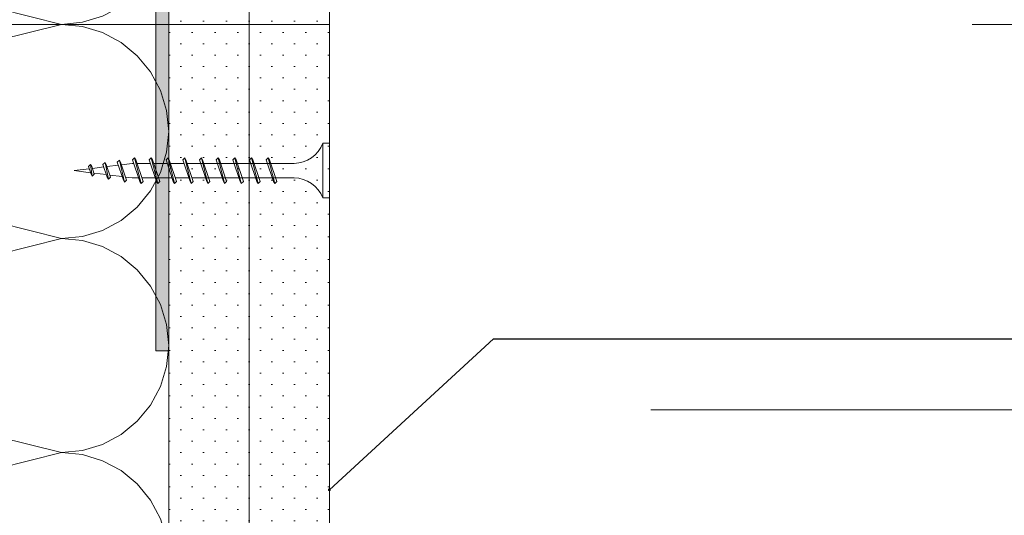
# Model space of a CAD drawing. Header units: metres. Extents: x -4 to 100, y -11 to 17.
# Tile 705 of 728: x 87.5625 to 87.7157, y -10.894 to -10.8169. Entities that reach past the tile are written whole.
import ezdxf

# ---------------------------------------------------------------- set-up
doc = ezdxf.new("R2010")
doc.units = ezdxf.units.M
doc.header["$MEASUREMENT"] = 0
doc.linetypes.add('Strichlinie doppelt', pattern=[0.54680553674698, 0.2645833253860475, -0.105833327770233, 0.07055555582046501, -0.1058333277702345])
doc.linetypes.add('Untersicht', pattern=[0.1, 0.07500000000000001, -0.025])
for name, color, linetype in [('152 - Bemaßung_ Beschriftung.Ausbau', 7, 'Continuous'), ('301 - Elemente.Linie', 7, 'Continuous'), ('451 - Universal.Achsen Raster', 7, 'Continuous'), ('608 - Struktur.Träger', 7, 'Continuous'), ('650 - Abdeckung.Fußboden Aufbau', 7, 'Continuous'), ('Neubau_606 - Struktur.Wand Innen Ausbau', 7, 'Continuous')]:
    doc.layers.add(name, color=color, linetype=linetype)
doc.dimstyles.new('ERSTELLTER_STIL__23', dxfattribs={"dimtxt": 0.18, "dimasz": 0.0009119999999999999, "dimexe": 0.18, "dimexo": 0.0625, "dimgap": 0, "dimtad": 0, "dimtih": 1, "dimtoh": 1, "dimdec": 4, "dimzin": 0, "dimdsep": 46, "dimcen": 0.09, "dimadec": 0, "dimazin": 0, "dimtfac": 1, "dimtdec": 4, "dimtmove": 0, "dimatfit": 3, "dimldrblk": 'ARROWHEAD_11', "dimfxl": 1, "dimtolj": 1, "dimtzin": 0, "dimarcsym": 0})
pattern_1 = [(45, (87.5434148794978, -10.81532692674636), (-0.001767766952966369, 0.001767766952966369), [0, -0.0025])]

# ---------------------------------------------------------------- blocks, each defined once
blk = doc.blocks.new('*X839', base_point=(87.5434148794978, -10.81532692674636))
at = {"layer": 'Neubau_606 - Struktur.Wand Innen Ausbau', "color": 1, "linetype": 'Continuous', "lineweight": 5}
for p, q in [((87.49311291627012, -10.77039868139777), (87.490587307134, -10.77247139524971)), ((87.49365762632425, -10.77010752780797), (87.49311291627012, -10.77039868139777)), ((87.51244316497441, -10.77010752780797), (87.56903908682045, -10.78425650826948)), ((87.58443707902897, -10.7739678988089), (87.5853855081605, -10.77084134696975)), ((87.5853855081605, -10.77084134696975), (87.58545778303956, -10.77010752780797)), ((87.490587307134, -10.77247139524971), (87.48851459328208, -10.77499700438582)), ((87.58289691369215, -10.77684934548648), (87.58443707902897, -10.7739678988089)), ((87.48851459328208, -10.77499700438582), (87.48697442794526, -10.7778784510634)), ((87.58082419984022, -10.77937495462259), (87.58289691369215, -10.77684934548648)), ((87.48697442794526, -10.7778784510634), (87.48602599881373, -10.78100500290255)), ((87.57829859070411, -10.78144766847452), (87.58082419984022, -10.77937495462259)), ((87.48602599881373, -10.78100500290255), (87.48570577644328, -10.78425627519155)), ((87.57541714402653, -10.78298783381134), (87.57829859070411, -10.78144766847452)), ((87.57229059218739, -10.78393626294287), (87.57541714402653, -10.78298783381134)), ((87.48570577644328, -10.78425674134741), (87.48602599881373, -10.78750801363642)), ((87.50237242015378, -10.80092317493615), (87.56903908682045, -10.78425650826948)), ((87.56903908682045, -10.78425650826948), (87.57229059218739, -10.78393626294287)), ((87.57229059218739, -10.78457675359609), (87.56903908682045, -10.78425650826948)), ((87.57541714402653, -10.78552518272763), (87.57229059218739, -10.78457675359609)), ((87.57829859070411, -10.78706534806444), (87.57541714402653, -10.78552518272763)), ((87.48602599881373, -10.78750801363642), (87.48697442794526, -10.79063456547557)), ((87.58082419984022, -10.78913806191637), (87.57829859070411, -10.78706534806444)), ((87.58289691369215, -10.79166367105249), (87.58082419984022, -10.78913806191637)), ((87.48697442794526, -10.79063456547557), (87.48851459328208, -10.79351601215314)), ((87.58443707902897, -10.79454511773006), (87.58289691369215, -10.79166367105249)), ((87.48851459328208, -10.79351601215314), (87.490587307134, -10.79604162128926)), ((87.5853855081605, -10.79767166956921), (87.58443707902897, -10.79454511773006)), ((87.490587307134, -10.79604162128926), (87.49311291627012, -10.79811433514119)), ((87.49311291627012, -10.79811433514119), (87.4959943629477, -10.799654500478)), ((87.58570575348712, -10.80092317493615), (87.5853855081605, -10.79767166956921)), ((87.4959943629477, -10.799654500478), (87.49912091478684, -10.80060292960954)), ((87.49912091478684, -10.80124342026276), (87.4959943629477, -10.80219184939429)), ((87.49912091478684, -10.80060292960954), (87.50237242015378, -10.80092317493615)), ((87.50237242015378, -10.80092317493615), (87.49912091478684, -10.80124342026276)), ((87.50237242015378, -10.80092317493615), (87.56903908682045, -10.81758984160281)), ((87.5853855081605, -10.80417468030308), (87.58570575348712, -10.80092317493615)), ((87.4959943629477, -10.80219184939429), (87.49311291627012, -10.80373201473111)), ((87.49311291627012, -10.80373201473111), (87.490587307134, -10.80580472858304)), ((87.58443707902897, -10.80730123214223), (87.5853855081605, -10.80417468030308)), ((87.490587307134, -10.80580472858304), (87.48851459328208, -10.80833033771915)), ((87.58289691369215, -10.81018267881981), (87.58443707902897, -10.80730123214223)), ((87.48851459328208, -10.80833033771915), (87.48697442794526, -10.81121178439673)), ((87.58082419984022, -10.81270828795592), (87.58289691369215, -10.81018267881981)), ((87.48697442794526, -10.81121178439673), (87.48602599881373, -10.81433833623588)), ((87.57829859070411, -10.81478100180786), (87.58082419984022, -10.81270828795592)), ((87.48602599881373, -10.81433833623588), (87.48570577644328, -10.81758960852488)), ((87.57541714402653, -10.81632116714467), (87.57829859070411, -10.81478100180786)), ((87.57229059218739, -10.8172695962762), (87.57541714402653, -10.81632116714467)), ((87.48570577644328, -10.81759007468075), (87.48602599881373, -10.82084134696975)), ((87.50237242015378, -10.83425650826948), (87.56903908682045, -10.81758984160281)), ((87.56903908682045, -10.81758984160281), (87.57229059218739, -10.8172695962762)), ((87.57229059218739, -10.81791008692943), (87.56903908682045, -10.81758984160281)), ((87.57541714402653, -10.81885851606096), (87.57229059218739, -10.81791008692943)), ((87.57829859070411, -10.82039868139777), (87.57541714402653, -10.81885851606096)), ((87.48602599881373, -10.82084134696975), (87.48697442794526, -10.8239678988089)), ((87.58082419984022, -10.82247139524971), (87.57829859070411, -10.82039868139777)), ((87.58289691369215, -10.82499700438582), (87.58082419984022, -10.82247139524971)), ((87.48697442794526, -10.8239678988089), (87.48851459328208, -10.82684934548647)), ((87.58443707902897, -10.8278784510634), (87.58289691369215, -10.82499700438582)), ((87.48851459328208, -10.82684934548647), (87.490587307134, -10.82937495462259)), ((87.5853855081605, -10.83100500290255), (87.58443707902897, -10.8278784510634)), ((87.490587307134, -10.82937495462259), (87.49311291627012, -10.83144766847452)), ((87.49311291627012, -10.83144766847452), (87.4959943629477, -10.83298783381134)), ((87.58570575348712, -10.83425650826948), (87.5853855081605, -10.83100500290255)), ((87.4959943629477, -10.83298783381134), (87.49912091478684, -10.83393626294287)), ((87.49912091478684, -10.83457675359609), (87.4959943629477, -10.83552518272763)), ((87.49912091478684, -10.83393626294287), (87.50237242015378, -10.83425650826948)), ((87.50237242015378, -10.83425650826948), (87.49912091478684, -10.83457675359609)), ((87.50237242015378, -10.83425650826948), (87.56903908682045, -10.85092317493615)), ((87.5853855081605, -10.83750801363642), (87.58570575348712, -10.83425650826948)), ((87.4959943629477, -10.83552518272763), (87.49311291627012, -10.83706534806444)), ((87.49311291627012, -10.83706534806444), (87.490587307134, -10.83913806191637)), ((87.58443707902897, -10.84063456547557), (87.5853855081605, -10.83750801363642)), ((87.490587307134, -10.83913806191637), (87.48851459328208, -10.84166367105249)), ((87.58289691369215, -10.84351601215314), (87.58443707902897, -10.84063456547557)), ((87.48851459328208, -10.84166367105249), (87.48697442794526, -10.84454511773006)), ((87.58082419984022, -10.84604162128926), (87.58289691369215, -10.84351601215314)), ((87.48697442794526, -10.84454511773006), (87.48602599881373, -10.84767166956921)), ((87.57829859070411, -10.84811433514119), (87.58082419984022, -10.84604162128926)), ((87.48602599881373, -10.84767166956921), (87.48570577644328, -10.85092294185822)), ((87.57541714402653, -10.849654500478), (87.57829859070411, -10.84811433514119)), ((87.56903908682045, -10.85092317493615), (87.57229059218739, -10.85060292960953)), ((87.57229059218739, -10.85060292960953), (87.57541714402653, -10.849654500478)), ((87.48570577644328, -10.85092340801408), (87.48602599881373, -10.85417468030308)), ((87.50237242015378, -10.86758984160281), (87.56903908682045, -10.85092317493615)), ((87.57229059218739, -10.85124342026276), (87.56903908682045, -10.85092317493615)), ((87.57541714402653, -10.85219184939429), (87.57229059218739, -10.85124342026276)), ((87.57829859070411, -10.85373201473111), (87.57541714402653, -10.85219184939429)), ((87.48602599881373, -10.85417468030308), (87.48697442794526, -10.85730123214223)), ((87.58082419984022, -10.85580472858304), (87.57829859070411, -10.85373201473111)), ((87.58289691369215, -10.85833033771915), (87.58082419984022, -10.85580472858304)), ((87.48697442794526, -10.85730123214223), (87.48851459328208, -10.86018267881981)), ((87.58443707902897, -10.86121178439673), (87.58289691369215, -10.85833033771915)), ((87.48851459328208, -10.86018267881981), (87.490587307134, -10.86270828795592)), ((87.5853855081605, -10.86433833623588), (87.58443707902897, -10.86121178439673)), ((87.490587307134, -10.86270828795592), (87.49311291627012, -10.86478100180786)), ((87.58570575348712, -10.86758984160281), (87.5853855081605, -10.86433833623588)), ((87.49311291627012, -10.86478100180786), (87.4959943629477, -10.86632116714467)), ((87.4959943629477, -10.86632116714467), (87.49912091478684, -10.8672695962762)), ((87.49912091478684, -10.8672695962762), (87.50237242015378, -10.86758984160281)), ((87.4959943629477, -10.86885851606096), (87.49311291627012, -10.87039868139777)), ((87.49912091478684, -10.86791008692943), (87.4959943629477, -10.86885851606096)), ((87.50237242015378, -10.86758984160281), (87.49912091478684, -10.86791008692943)), ((87.50237242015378, -10.86758984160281), (87.56903908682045, -10.88425650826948)), ((87.5853855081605, -10.87084134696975), (87.58570575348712, -10.86758984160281)), ((87.49311291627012, -10.87039868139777), (87.490587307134, -10.87247139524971)), ((87.58443707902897, -10.8739678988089), (87.5853855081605, -10.87084134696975)), ((87.490587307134, -10.87247139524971), (87.48851459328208, -10.87499700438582)), ((87.48851459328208, -10.87499700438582), (87.48697442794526, -10.8778784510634)), ((87.58289691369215, -10.87684934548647), (87.58443707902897, -10.8739678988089)), ((87.48697442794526, -10.8778784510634), (87.48602599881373, -10.88100500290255)), ((87.58082419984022, -10.87937495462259), (87.58289691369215, -10.87684934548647)), ((87.57829859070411, -10.88144766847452), (87.58082419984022, -10.87937495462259)), ((87.48602599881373, -10.88100500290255), (87.48570575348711, -10.88425650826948)), ((87.57541714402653, -10.88298783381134), (87.57829859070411, -10.88144766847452)), ((87.48570575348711, -10.88425650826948), (87.48602599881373, -10.88750801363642)), ((87.50237242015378, -10.90092317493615), (87.56903908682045, -10.88425650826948)), ((87.56903908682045, -10.88425650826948), (87.57229059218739, -10.88393626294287)), ((87.57229059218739, -10.88457675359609), (87.56903908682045, -10.88425650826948)), ((87.57229059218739, -10.88393626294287), (87.57541714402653, -10.88298783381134)), ((87.57541714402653, -10.88552518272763), (87.57229059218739, -10.88457675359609)), ((87.57829859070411, -10.88706534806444), (87.57541714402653, -10.88552518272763)), ((87.58082419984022, -10.88913806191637), (87.57829859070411, -10.88706534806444)), ((87.48602599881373, -10.88750801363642), (87.48697442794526, -10.89063456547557)), ((87.58289691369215, -10.89166367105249), (87.58082419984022, -10.88913806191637)), ((87.48697442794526, -10.89063456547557), (87.48851459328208, -10.89351601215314)), ((87.58443707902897, -10.89454511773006), (87.58289691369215, -10.89166367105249)), ((87.48851459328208, -10.89351601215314), (87.490587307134, -10.89604162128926)), ((87.5853855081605, -10.89767166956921), (87.58443707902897, -10.89454511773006)), ((87.490587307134, -10.89604162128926), (87.49311291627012, -10.89811433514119)), ((87.58570575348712, -10.90092317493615), (87.5853855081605, -10.89767166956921)), ((87.49311291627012, -10.89811433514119), (87.4959943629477, -10.899654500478)), ((87.4959943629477, -10.899654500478), (87.49912091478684, -10.90060292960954)), ((87.49912091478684, -10.90060292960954), (87.50237242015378, -10.90092317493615)), ((87.50237242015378, -10.90092317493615), (87.49912091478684, -10.90124342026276)), ((87.50237242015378, -10.90092317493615), (87.56903908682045, -10.91758984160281)), ((87.5853855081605, -10.90417468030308), (87.58570575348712, -10.90092317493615)), ((87.4959943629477, -10.90219184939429), (87.49311291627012, -10.9037320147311)), ((87.49912091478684, -10.90124342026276), (87.4959943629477, -10.90219184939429)), ((87.49311291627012, -10.9037320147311), (87.490587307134, -10.90580472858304)), ((87.58443707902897, -10.90730123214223), (87.5853855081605, -10.90417468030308)), ((87.490587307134, -10.90580472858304), (87.48851459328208, -10.90833033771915)), ((87.58289691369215, -10.91018267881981), (87.58443707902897, -10.90730123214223)), ((87.48851459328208, -10.90833033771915), (87.48697442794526, -10.91121178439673)), ((87.58082419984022, -10.91270828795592), (87.58289691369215, -10.91018267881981)), ((87.48697442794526, -10.91121178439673), (87.48602599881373, -10.91433833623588)), ((87.57829859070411, -10.91478100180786), (87.58082419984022, -10.91270828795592)), ((87.48602599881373, -10.91433833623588), (87.48570575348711, -10.91758984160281)), ((87.57541714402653, -10.91632116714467), (87.57829859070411, -10.91478100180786)), ((87.57229059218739, -10.9172695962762), (87.57541714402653, -10.91632116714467)), ((87.48570575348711, -10.91758984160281), (87.48602599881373, -10.92084134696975)), ((87.50237242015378, -10.93425650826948), (87.56903908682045, -10.91758984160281)), ((87.56903908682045, -10.91758984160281), (87.57229059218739, -10.9172695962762)), ((87.57229059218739, -10.91791008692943), (87.56903908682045, -10.91758984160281)), ((87.57541714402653, -10.91885851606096), (87.57229059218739, -10.91791008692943)), ((87.57829859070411, -10.92039868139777), (87.57541714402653, -10.91885851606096)), ((87.48602599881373, -10.92084134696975), (87.48697442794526, -10.9239678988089)), ((87.58082419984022, -10.9224713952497), (87.57829859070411, -10.92039868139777)), ((87.58289691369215, -10.92499700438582), (87.58082419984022, -10.9224713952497)), ((87.48697442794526, -10.9239678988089), (87.48851459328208, -10.92684934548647)), ((87.58443707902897, -10.9278784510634), (87.58289691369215, -10.92499700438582)), ((87.48851459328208, -10.92684934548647), (87.490587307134, -10.92937495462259)), ((87.5853855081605, -10.93100500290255), (87.58443707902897, -10.9278784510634)), ((87.490587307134, -10.92937495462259), (87.49311291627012, -10.93144766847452)), ((87.49311291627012, -10.93144766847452), (87.4959943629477, -10.93298783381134)), ((87.58570575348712, -10.93425650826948), (87.5853855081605, -10.93100500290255)), ((87.4959943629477, -10.93298783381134), (87.49912091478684, -10.93393626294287)), ((87.49912091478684, -10.93457675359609), (87.4959943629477, -10.93552518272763)), ((87.49912091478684, -10.93393626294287), (87.50237242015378, -10.93425650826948)), ((87.50237242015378, -10.93425650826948), (87.49912091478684, -10.93457675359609)), ((87.50237242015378, -10.93425650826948), (87.56903908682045, -10.95092317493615)), ((87.5853855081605, -10.93750801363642), (87.58570575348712, -10.93425650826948)), ((87.4959943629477, -10.93552518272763), (87.49311291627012, -10.93706534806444)), ((87.49311291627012, -10.93706534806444), (87.490587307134, -10.93913806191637)), ((87.58443707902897, -10.94063456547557), (87.5853855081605, -10.93750801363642)), ((87.490587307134, -10.93913806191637), (87.48851459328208, -10.94166367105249)), ((87.58289691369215, -10.94351601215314), (87.58443707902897, -10.94063456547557)), ((87.48851459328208, -10.94166367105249), (87.48697442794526, -10.94454511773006)), ((87.58082419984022, -10.94604162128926), (87.58289691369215, -10.94351601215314)), ((87.48697442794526, -10.94454511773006), (87.48602599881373, -10.94767166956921)), ((87.57829859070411, -10.94811433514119), (87.58082419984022, -10.94604162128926)), ((87.48602599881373, -10.94767166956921), (87.48570575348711, -10.95092317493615)), ((87.57541714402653, -10.949654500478), (87.57829859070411, -10.94811433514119)), ((87.57229059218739, -10.95060292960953), (87.57541714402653, -10.949654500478)), ((87.48570575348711, -10.95092317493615), (87.48602599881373, -10.95417468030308)), ((87.50237242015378, -10.96758984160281), (87.56903908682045, -10.95092317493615)), ((87.56903908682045, -10.95092317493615), (87.57229059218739, -10.95060292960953)), ((87.57229059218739, -10.95124342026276), (87.56903908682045, -10.95092317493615)), ((87.57541714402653, -10.95219184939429), (87.57229059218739, -10.95124342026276)), ((87.57829859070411, -10.95373201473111), (87.57541714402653, -10.95219184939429)), ((87.48602599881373, -10.95417468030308), (87.48697442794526, -10.95730123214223)), ((87.58082419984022, -10.95580472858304), (87.57829859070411, -10.95373201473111)), ((87.58289691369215, -10.95833033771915), (87.58082419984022, -10.95580472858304)), ((87.48697442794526, -10.95730123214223), (87.48851459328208, -10.96018267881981)), ((87.58443707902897, -10.96121178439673), (87.58289691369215, -10.95833033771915)), ((87.48851459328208, -10.96018267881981), (87.490587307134, -10.96270828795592)), ((87.5853855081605, -10.96433833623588), (87.58443707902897, -10.96121178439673)), ((87.490587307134, -10.96270828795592), (87.49311291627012, -10.96478100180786)), ((87.49311291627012, -10.96478100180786), (87.4959943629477, -10.96632116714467)), ((87.58570575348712, -10.96758984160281), (87.5853855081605, -10.96433833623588)), ((87.4959943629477, -10.96632116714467), (87.49912091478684, -10.9672695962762)), ((87.49912091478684, -10.96791008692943), (87.4959943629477, -10.96885851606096)), ((87.49912091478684, -10.9672695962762), (87.50237242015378, -10.96758984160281)), ((87.50237242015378, -10.96758984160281), (87.49912091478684, -10.96791008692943)), ((87.50237242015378, -10.96758984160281), (87.56903908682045, -10.98425650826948)), ((87.5853855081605, -10.97084134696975), (87.58570575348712, -10.96758984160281)), ((87.4959943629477, -10.96885851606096), (87.49311291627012, -10.97039868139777)), ((87.49311291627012, -10.97039868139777), (87.490587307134, -10.97247139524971)), ((87.58443707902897, -10.9739678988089), (87.5853855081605, -10.97084134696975)), ((87.490587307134, -10.97247139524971), (87.48851459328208, -10.97499700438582)), ((87.58289691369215, -10.97684934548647), (87.58443707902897, -10.9739678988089)), ((87.48851459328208, -10.97499700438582), (87.48697442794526, -10.9778784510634)), ((87.58082419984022, -10.97937495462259), (87.58289691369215, -10.97684934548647)), ((87.48697442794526, -10.9778784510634), (87.48602599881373, -10.98100500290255)), ((87.57829859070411, -10.98144766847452), (87.58082419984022, -10.97937495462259)), ((87.48602599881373, -10.98100500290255), (87.48570577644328, -10.98425627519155)), ((87.57541714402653, -10.98298783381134), (87.57829859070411, -10.98144766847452)), ((87.57229059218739, -10.98393626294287), (87.57541714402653, -10.98298783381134)), ((87.48570577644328, -10.98425674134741), (87.48602599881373, -10.98750801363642)), ((87.52563471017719, -10.9951076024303), (87.56903908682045, -10.98425650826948)), ((87.56903908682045, -10.98425650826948), (87.57229059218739, -10.98393626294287)), ((87.57229059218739, -10.98457675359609), (87.56903908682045, -10.98425650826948)), ((87.57541714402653, -10.98552518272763), (87.57229059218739, -10.98457675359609)), ((87.57829859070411, -10.98706534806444), (87.57541714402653, -10.98552518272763)), ((87.48602599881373, -10.98750801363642), (87.48697442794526, -10.99063456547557)), ((87.58082419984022, -10.98913806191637), (87.57829859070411, -10.98706534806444)), ((87.58289691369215, -10.99166367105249), (87.58082419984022, -10.98913806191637)), ((87.48697442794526, -10.99063456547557), (87.48851459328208, -10.99351601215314)), ((87.58443707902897, -10.99454511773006), (87.58289691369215, -10.99166367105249)), ((87.48851459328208, -10.99351601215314), (87.48982077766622, -10.9951076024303)), ((87.58460770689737, -10.9951076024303), (87.58443707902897, -10.99454511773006))]:
    blk.add_line(p, q, dxfattribs=at)
blk = doc.blocks.new('ARROWHEAD_11')
at = {"color": 0, "linetype": 'Continuous', "lineweight": 0}
blk.add_line((0, 0), (-1, 0), dxfattribs=at)
at = {"color": 0, "linetype": 'Continuous', "lineweight": 0, "const_width": 0.25, "flags": 128}
blk.add_lwpolyline([(-0.125, 0, 1), (0.125, 0, 1)], format="xyb", close=True, dxfattribs=at)

msp = doc.modelspace()

# ---------------------------------------------------------------- hatches: boundary and pattern name
at = {"layer": 'Neubau_606 - Struktur.Wand Innen Ausbau', "linetype": 'Continuous', "lineweight": 0, "true_color": 0x7f7f7f}
msp.add_hatch(color=8, dxfattribs=at).paths.add_polyline_path([(87.58588795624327, -10.76810752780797), (87.68400567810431, -10.76810752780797), (87.68400567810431, -10.77010752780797), (87.58588795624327, -10.77010752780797, 0.3862822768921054), (87.58570567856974, -10.77030978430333), (87.58570567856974, -10.86840752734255), (87.58370567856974, -10.86840752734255), (87.58370511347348, -10.77030978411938, -0.412091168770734)])
at = {"layer": 'Neubau_606 - Struktur.Wand Innen Ausbau', "linetype": 'Continuous', "lineweight": 5}
h = msp.add_hatch(dxfattribs=at)
h.set_pattern_fill('Gips_0005', color=1, style=0, pattern_type=2)
h.set_pattern_definition(pattern_1)
h.paths.add_polyline_path([(87.59820574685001, -10.78260767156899), (87.58570575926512, -10.78260767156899), (87.58570575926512, -10.9951076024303), (87.59820574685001, -10.9951076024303)])
h = msp.add_hatch(dxfattribs=at)
h.set_pattern_fill('Gips_0005', color=1, style=0, pattern_type=2)
h.set_pattern_definition(pattern_1)
h.paths.add_polyline_path([(87.6107057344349, -10.7951075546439), (87.59820574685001, -10.7951075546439), (87.59820574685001, -10.9951076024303), (87.6107057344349, -10.9951076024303)])

# ---------------------------------------------------------------- linework, layer by layer
at = {"layer": '301 - Elemente.Linie', "color": 1, "linetype": 'Continuous', "lineweight": 5}
for p, q in [((87.60970573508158, -10.84460769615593), (87.60970573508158, -10.83610768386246)), ((87.61070573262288, -10.83610768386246), (87.60970573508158, -10.83610768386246)), ((87.61070573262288, -10.84460769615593), (87.61070573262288, -10.83610768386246)), ((87.58040586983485, -10.83835768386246), (87.58009085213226, -10.83867267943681)), ((87.58140586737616, -10.84235767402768), (87.58040586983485, -10.83835768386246)), ((87.58040586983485, -10.83835768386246), (87.58058771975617, -10.83867267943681)), ((87.58300585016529, -10.83835768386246), (87.5826908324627, -10.83867267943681)), ((87.5840058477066, -10.84235769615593), (87.58300585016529, -10.83835768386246)), ((87.58300585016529, -10.83835768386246), (87.58318770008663, -10.83867267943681)), ((87.58560583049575, -10.83835768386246), (87.5852908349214, -10.83867267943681)), ((87.58660582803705, -10.84235769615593), (87.58560583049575, -10.83835768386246)), ((87.58560583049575, -10.83835768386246), (87.58578770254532, -10.83867267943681)), ((87.58820583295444, -10.83835768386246), (87.58789083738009, -10.83867267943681)), ((87.58920583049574, -10.84235769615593), (87.58820583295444, -10.83835768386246)), ((87.58820583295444, -10.83835768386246), (87.58838770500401, -10.83867267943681)), ((87.59080581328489, -10.83835768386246), (87.59049081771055, -10.83867267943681)), ((87.5918058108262, -10.84235769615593), (87.59080581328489, -10.83835768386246)), ((87.59080581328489, -10.83835768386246), (87.59098768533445, -10.83867267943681)), ((87.59340581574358, -10.83835768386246), (87.59309082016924, -10.83867267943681)), ((87.5944058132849, -10.84235769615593), (87.59340581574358, -10.83835768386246)), ((87.59340581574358, -10.83835768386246), (87.59358768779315, -10.83867267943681)), ((87.59600579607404, -10.83835768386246), (87.59569080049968, -10.83867267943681)), ((87.59700579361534, -10.84235769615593), (87.59600579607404, -10.83835768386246)), ((87.59600579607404, -10.83835768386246), (87.5961876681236, -10.83867267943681)), ((87.59860579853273, -10.83835768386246), (87.59829080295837, -10.83867267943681)), ((87.59960579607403, -10.84235769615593), (87.59860579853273, -10.83835768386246)), ((87.59860579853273, -10.83835768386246), (87.5987876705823, -10.83867267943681)), ((87.60120577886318, -10.83835768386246), (87.60089078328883, -10.83867267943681)), ((87.60220577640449, -10.84235769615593), (87.60120577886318, -10.83835768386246)), ((87.60120577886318, -10.83835768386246), (87.60138765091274, -10.83867267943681)), ((87.573558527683, -10.83940981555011), (87.5732435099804, -10.83972481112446)), ((87.57363542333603, -10.84089032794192), (87.5732435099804, -10.83972481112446)), ((87.57355850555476, -10.83940981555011), (87.57374037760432, -10.83972481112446)), ((87.57381727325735, -10.84120532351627), (87.57355850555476, -10.83940981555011)), ((87.5741322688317, -10.84089032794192), (87.57374037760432, -10.83972481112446)), ((87.57561616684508, -10.83978086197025), (87.57383411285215, -10.84000360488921)), ((87.57580098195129, -10.83907862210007), (87.5754859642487, -10.83939361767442)), ((87.57614735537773, -10.84136061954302), (87.5754859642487, -10.83939361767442)), ((87.57580095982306, -10.83907862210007), (87.57598283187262, -10.83939361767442)), ((87.5763292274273, -10.84167561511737), (87.57580098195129, -10.83907862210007)), ((87.57664422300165, -10.84136061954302), (87.57598283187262, -10.83939361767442)), ((87.57787506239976, -10.83949848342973), (87.57609300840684, -10.83972124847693)), ((87.57803022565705, -10.83870821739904), (87.57771523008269, -10.83902321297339)), ((87.57865930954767, -10.84183091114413), (87.57771525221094, -10.83902321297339)), ((87.57803024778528, -10.8387081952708), (87.57821209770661, -10.83902321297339)), ((87.57884118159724, -10.84214590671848), (87.57803024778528, -10.83870821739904)), ((87.5791561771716, -10.84183091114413), (87.57821209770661, -10.83902321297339)), ((87.58000154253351, -10.83923267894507), (87.57835188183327, -10.83943889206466)), ((87.58000152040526, -10.83923267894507), (87.58027916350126, -10.83923267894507)), ((87.5812239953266, -10.84204267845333), (87.58009085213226, -10.83867267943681)), ((87.5817208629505, -10.84204267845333), (87.58058774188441, -10.83867267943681)), ((87.58077600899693, -10.83923267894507), (87.5828791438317, -10.83923267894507)), ((87.58382397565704, -10.84204267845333), (87.5826908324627, -10.83867267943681)), ((87.58432084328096, -10.84204267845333), (87.58318770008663, -10.83867267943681)), ((87.58337601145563, -10.83923267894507), (87.5854791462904, -10.83923267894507)), ((87.58642397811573, -10.84204267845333), (87.5852908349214, -10.83867267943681)), ((87.58692084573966, -10.84204267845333), (87.58578770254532, -10.83867267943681)), ((87.58597599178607, -10.83923267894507), (87.58807912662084, -10.83923267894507)), ((87.58952084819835, -10.84204267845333), (87.58838770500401, -10.83867267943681)), ((87.58857599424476, -10.83923267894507), (87.60520573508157, -10.83923267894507)), ((87.59162396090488, -10.84204267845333), (87.59049081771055, -10.83867267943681)), ((87.59212082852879, -10.84204267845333), (87.59098768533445, -10.83867267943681)), ((87.59117597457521, -10.83923267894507), (87.59327910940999, -10.83923267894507)), ((87.59472083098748, -10.84204267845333), (87.59358768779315, -10.83867267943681)), ((87.59682394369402, -10.84204267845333), (87.59569080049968, -10.83867267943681)), ((87.59732081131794, -10.84204267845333), (87.5961876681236, -10.83867267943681)), ((87.59637595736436, -10.83923267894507), (87.59847909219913, -10.83923267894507)), ((87.59992081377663, -10.84204267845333), (87.5987876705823, -10.83867267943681)), ((87.60202392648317, -10.84204267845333), (87.60089078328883, -10.83867267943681)), ((87.60252079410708, -10.84204267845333), (87.60138765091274, -10.83867267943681)), ((87.6015759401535, -10.83923267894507), (87.60367907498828, -10.83923267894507)), ((87.57335731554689, -10.84006321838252), (87.57100152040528, -10.84035767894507)), ((87.57356401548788, -10.84067800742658), (87.57100152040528, -10.84035767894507)), ((87.57381727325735, -10.84120532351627), (87.57363540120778, -10.84089032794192)), ((87.57381727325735, -10.84120532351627), (87.57413229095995, -10.84089032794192)), ((87.57602111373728, -10.84098512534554), (87.57408267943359, -10.84074282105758)), ((87.5763292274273, -10.84167561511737), (87.57614735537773, -10.84136061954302)), ((87.5763292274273, -10.84167561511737), (87.57664422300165, -10.84136061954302)), ((87.57847818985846, -10.84129226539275), (87.576539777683, -10.84104996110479)), ((87.58000152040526, -10.84148267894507), (87.57899685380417, -10.84135710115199)), ((87.578841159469, -10.84214590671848), (87.57865930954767, -10.84183091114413)), ((87.578841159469, -10.84214590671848), (87.57915615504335, -10.84183091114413)), ((87.58103570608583, -10.84148267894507), (87.58000149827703, -10.84148267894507)), ((87.58140586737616, -10.84235769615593), (87.5812239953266, -10.84204267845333)), ((87.58140586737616, -10.84235769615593), (87.5817208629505, -10.84204267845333)), ((87.58363568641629, -10.84148267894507), (87.5815325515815, -10.84148267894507)), ((87.5840058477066, -10.84235769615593), (87.58382397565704, -10.84204267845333)), ((87.5840058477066, -10.84235769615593), (87.58432084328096, -10.84204267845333)), ((87.58623568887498, -10.84148267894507), (87.5841325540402, -10.84148267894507)), ((87.58660582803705, -10.84235769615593), (87.58642397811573, -10.84204267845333)), ((87.58660582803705, -10.84235769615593), (87.58692084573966, -10.84204267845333)), ((87.58883566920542, -10.84148267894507), (87.58673253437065, -10.84148267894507)), ((87.58920583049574, -10.84235769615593), (87.58902398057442, -10.84204267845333)), ((87.58920583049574, -10.84235769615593), (87.58952084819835, -10.84204267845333)), ((87.60520573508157, -10.84148267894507), (87.58933253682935, -10.84148267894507)), ((87.5918058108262, -10.84235769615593), (87.59162396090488, -10.84204267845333)), ((87.5918058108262, -10.84235769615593), (87.59212082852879, -10.84204267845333)), ((87.59403565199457, -10.84148267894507), (87.59193251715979, -10.84148267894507)), ((87.5944058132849, -10.84235769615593), (87.59422396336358, -10.84204267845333)), ((87.5944058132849, -10.84235769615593), (87.59472083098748, -10.84204267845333)), ((87.59700579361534, -10.84235769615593), (87.59682394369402, -10.84204267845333)), ((87.59700579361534, -10.84235769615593), (87.59732081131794, -10.84204267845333)), ((87.59923563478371, -10.84148267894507), (87.59713249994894, -10.84148267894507)), ((87.59960579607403, -10.84235769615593), (87.59942394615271, -10.84204267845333)), ((87.59960579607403, -10.84235769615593), (87.59992081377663, -10.84204267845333)), ((87.60220577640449, -10.84235769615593), (87.60202392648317, -10.84204267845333)), ((87.60220577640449, -10.84235769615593), (87.60252079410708, -10.84204267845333)), ((87.60443561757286, -10.84148267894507), (87.60233248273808, -10.84148267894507)), ((87.61070573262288, -10.84460769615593), (87.60970573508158, -10.84460769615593))]:
    msp.add_line(p, q, dxfattribs=at)
at = {"layer": '301 - Elemente.Linie', "color": 1, "linetype": 'Continuous', "lineweight": 5, "flags": 128}
for points in [[(87.58902397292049, -10.84204268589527), (87.58789083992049, -10.83867268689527)], [(87.59422395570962, -10.84204268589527), (87.59309082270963, -10.83867268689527)], [(87.59942393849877, -10.84204268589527), (87.59829080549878, -10.83867268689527)]]:
    msp.add_lwpolyline(points, dxfattribs=at)
at = {"layer": '301 - Elemente.Linie', "color": 1, "linetype": 'Continuous', "lineweight": 5}
msp.add_lwpolyline([(87.60970573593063, -10.84460767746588, 0.3041913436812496), (87.60520572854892, -10.84148268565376)], format="xyb", dxfattribs=at)
msp.add_arc((87.60512510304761, -10.83431406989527), 0.004919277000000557, 270.9391580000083, 338.6163859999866, dxfattribs=at)
at = {"layer": '451 - Universal.Achsen Raster', "color": 160, "linetype": 'Strichlinie doppelt', "lineweight": 9, "ltscale": 0.09999999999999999, "true_color": 0x3232ff}
msp.add_line((87.81070575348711, -10.81760757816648), (87.26070575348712, -10.81760757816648), dxfattribs=at)
at = {"layer": '608 - Struktur.Träger', "color": 7, "linetype": 'Untersicht', "lineweight": 13, "ltscale": 0.09999999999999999}
msp.add_line((87.26070575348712, -10.87760754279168), (87.81070575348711, -10.87760754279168), dxfattribs=at)
at = {"layer": '650 - Abdeckung.Fußboden Aufbau', "color": 7, "linetype": 'Continuous', "lineweight": 13}
msp.add_lwpolyline([(87.61070577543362, -10.79510757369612), (87.61070577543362, -10.9951075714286)], dxfattribs=at)
at = {"layer": 'Neubau_606 - Struktur.Wand Innen Ausbau', "color": 1, "linetype": 'Continuous', "lineweight": 13}
msp.add_line((87.58570567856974, -10.77010752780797), (87.58570567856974, -10.99510760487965), dxfattribs=at)
at = {"layer": 'Neubau_606 - Struktur.Wand Innen Ausbau', "color": 1, "linetype": 'Continuous', "lineweight": 9}
msp.add_line((87.59820583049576, -10.78260767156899), (87.59820583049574, -10.99510760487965), dxfattribs=at)
at = {"layer": 'Neubau_606 - Struktur.Wand Innen Ausbau', "color": 1, "linetype": 'Continuous', "lineweight": 18, "flags": 128}
msp.add_lwpolyline([(87.58588795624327, -10.76810752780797), (87.68400567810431, -10.76810752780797), (87.68400567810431, -10.77010752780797), (87.58588795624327, -10.77010752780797, 0.3862822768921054), (87.58570567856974, -10.77030978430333), (87.58570567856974, -10.86840752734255), (87.58370567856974, -10.86840752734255), (87.58370511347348, -10.77030978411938, -0.412091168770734)], format="xyb", close=True, dxfattribs=at)
at = {"layer": 'Neubau_606 - Struktur.Wand Innen Ausbau', "color": 1, "linetype": 'Continuous', "lineweight": 13}
msp.add_lwpolyline([(87.61070575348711, -10.9951075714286), (87.61070575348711, -10.79510757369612)], dxfattribs=at)

# ---------------------------------------------------------------- block references
at = {"layer": 'Neubau_606 - Struktur.Wand Innen Ausbau', "color": 1, "linetype": 'Continuous', "lineweight": 5}
msp.add_blockref('*X839', (87.5434148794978, -10.81532692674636), dxfattribs=at)

# ---------------------------------------------------------------- leaders
at = {"layer": '152 - Bemaßung_ Beschriftung.Ausbau', "color": 7, "linetype": 'Continuous', "lineweight": 9, "annotation_type": 0, "has_hookline": 1, "hookline_direction": 0, "text_width": 0.1849589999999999}
msp.add_leader([(87.61070575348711, -10.89004612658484), (87.63625476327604, -10.86655425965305), (87.86070575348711, -10.86655425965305)], dimstyle='ERSTELLTER_STIL__23', dxfattribs=at)

doc.saveas('drawing.dxf')
